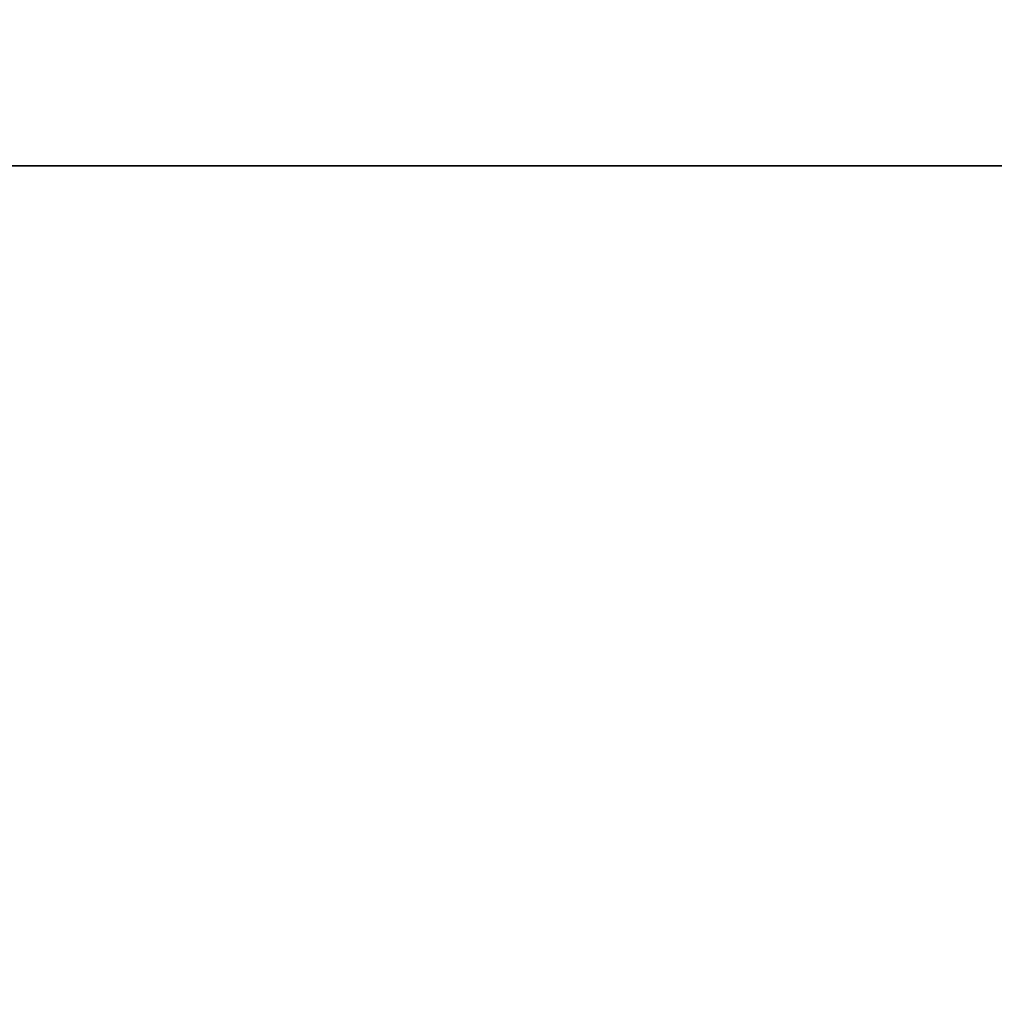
# Model space of a CAD drawing. Header units: millimetres. Extents: x -382 to 385, y -44 to 2191.
# Tile 288 of 339: x -11.08 to -7.01, y -3.5 to 0.61. Entities that reach past the tile are written whole.
import ezdxf

# ---------------------------------------------------------------- set-up
doc = ezdxf.new("R2010")
doc.units = ezdxf.units.MM
for name, color, linetype, true_color in [('ORTHO$6', 7, 'CONTINUOUS', 0xffffff), ('ORTHO$7', 7, 'CONTINUOUS', 0xffffff), ('ORTHO$8', 7, 'CONTINUOUS', 0xffffff)]:
    doc.layers.add(name, color=color, linetype=linetype, true_color=true_color)

msp = doc.modelspace()

# ---------------------------------------------------------------- linework, layer by layer
at = {"layer": 'ORTHO$6', "color": 7, "linetype": 'Continuous'}
for p, q in [((-359.0002, 0, 1330.5243), (360.9998, 0, 1330.5243)), ((360.9978, 0, 1330.0243), (-358.9982, 0, 1330.0243)), ((360.8998, 0, 1369.5243), (-358.9002, 0, 1369.5243)), ((-357.5002, 0, 228.0243), (359.4998, 0, 228.0243)), ((-354.5, 0), (356.5, 0)), ((-354, 0, 15.5), (356, 0, 15.5)), ((356, 0, 226.5), (-354, 0, 226.5)), ((140.9998, 0, 928.5243), (-159.0002, 0, 928.5243)), ((-159.0002, 0, 618.5243), (140.9998, 0, 618.5243)), ((127, 0, 1445.9732), (-145, 0, 1445.9732)), ((127, 0, 1470.9732), (-145, 0, 1470.9732)), ((120.5, 0, 1480.9732), (-138.5, 0, 1480.9732)), ((120.5, 0, 1376.9732), (-138.5, 0, 1376.9732)), ((24.6026, 0, 327), (-42.6026, 0, 327)), ((-4.0178, 0, 380.9), (-13.9822, 0, 380.9)), ((-4.2493, 0, 381), (-13.7892, 0, 381)), ((-10.1838, 0, 345.1169), (-10.5, 0, 327.0003)), ((-10.1132, 0, 349.1618), (-10.1838, 0, 345.1169)), ((-10.0853, 0, 350.7571), (-10.1132, 0, 349.1618)), ((-7.8868, 0, 349.1618), (-7.9147, 0, 350.7571)), ((-7.8162, 0, 345.1169), (-7.8868, 0, 349.1618)), ((-7.5, 0, 327.0003), (-7.8162, 0, 345.1169))]:
    msp.add_line(p, q, dxfattribs=at)
at = {"layer": 'ORTHO$6', "color": 252, "linetype": 'Continuous'}
for p, q in [((360.9998, 0, 1333.0243), (-359.0002, 0, 1333.0243)), ((-358.9002, 0, 1367.0243), (360.8998, 0, 1367.0243)), ((359.4998, 0, 230.5243), (-357.5002, 0, 230.5243)), ((-357.5002, 0, 1327.5243), (359.4998, 0, 1327.5243)), ((356.5, 0, 4), (-354.5, 0, 4)), ((356, 0, 18), (-354, 0, 18)), ((-354, 0, 224), (356, 0, 224)), ((350.9998, 0, 226.5243), (-349.0002, 0, 226.5243)), ((131, 0, 1449.9732), (-149, 0, 1449.9732)), ((131, 0, 1466.9732), (-149, 0, 1466.9732)), ((120.5, 0, 1441.9732), (-138.5, 0, 1441.9732)), ((120.5, 0, 1474.9732), (-138.5, 0, 1474.9732)), ((-42.0539, 0, 326.5087), (24.0539, 0, 326.5087)), ((-10.0087, 0, 327), (-10.0032, 0, 327.2508)), ((-7.9968, 0, 327.2508), (-10.0032, 0, 327.2508)), ((-10.0032, 0, 327.2508), (-9.6838, 0, 345.5454)), ((-9.6838, 0, 345.5454), (-8.3162, 0, 345.5454)), ((-9.6838, 0, 345.5454), (-9.6132, 0, 349.2227)), ((-8.3868, 0, 349.2227), (-9.6132, 0, 349.2227)), ((-9.6132, 0, 349.2227), (-9.587, 0, 350.7257)), ((-9.2279, 0, 369.4954), (-9.4103, 0, 369.5776)), ((-9.4103, 0, 358.4478), (-9.2279, 0, 358.53)), ((-9.3956, 0, 369.3782), (-9.4103, 0, 369.5776)), ((-9.4103, 0, 358.4478), (-9.3956, 0, 358.6472)), ((-9.3908, 0, 367.6381), (-9.4041, 0, 367.7617)), ((-9.4041, 0, 360.2637), (-9.3908, 0, 360.3874)), ((-9.2281, 0, 369.1581), (-9.2282, 0, 369.1582)), ((-9.2282, 0, 358.8672), (-9.2281, 0, 358.8673)), ((-8.7721, 0, 369.4954), (-8.5897, 0, 369.5776)), ((-8.5897, 0, 358.4478), (-8.7721, 0, 358.53)), ((-8.7719, 0, 358.8673), (-8.7718, 0, 358.8672)), ((-8.7718, 0, 369.1582), (-8.7719, 0, 369.1581)), ((-8.6092, 0, 367.6381), (-8.5959, 0, 367.7617)), ((-8.5959, 0, 360.2637), (-8.6092, 0, 360.3874)), ((-8.6044, 0, 369.3782), (-8.5897, 0, 369.5776)), ((-8.5897, 0, 358.4478), (-8.6044, 0, 358.6472)), ((-8.413, 0, 350.7257), (-8.3868, 0, 349.2227)), ((-8.3868, 0, 349.2227), (-8.3162, 0, 345.5454)), ((-8.3162, 0, 345.5454), (-7.9968, 0, 327.2508)), ((-7.9968, 0, 327.2508), (-7.9913, 0, 327))]:
    msp.add_line(p, q, dxfattribs=at)
at = {"layer": 'ORTHO$6', "color": 7, "linetype": 'Continuous', "extrusion": (0, 1, 0)}
for centre, radius in [((9.0002, 773.5243), 150), ((9.0002, 364.0243), 50)]:
    msp.add_circle(centre, radius, dxfattribs=at)
at = {"layer": 'ORTHO$6', "color": 252, "linetype": 'Continuous', "extrusion": (0, -1, 0)}
msp.add_circle((-9, 364.0127), 3.1841, dxfattribs=at)
at = {"layer": 'ORTHO$6', "color": 252, "linetype": 'Continuous', "extrusion": (0, 1, 0)}
msp.add_circle((9, 364.0127), 3.0114, dxfattribs=at)
at = {"layer": 'ORTHO$6', "color": 7, "linetype": 'Continuous', "extrusion": (0, -1, 0)}
for centre, radius, start, end in [((-9, 364.0127), 13.3, 90, 169.17188), ((-9, 364.0127), 13.3, 190.83375, 346.96125), ((-9, 364.0127), 12, 90, 167.97937), ((-9, 364.0127), 12, 192.02625, 270), ((-9, 364.0127), 8.5, 36.3412, 323.6588), ((-9, 364.0127), 12.5, 92.27793, 131.92742), ((-9, 364.0127), 12.5, 228.07258, 267.72207), ((-10.9913, 327.5), 0.5, 270, 359), ((-9, 376.4467), 0.5, 359.4141, 180.5859), ((-9, 351.5787), 0.5, 179.4141, 0.5859), ((-9, 364.0127), 12, 270, 345.52125), ((-9, 364.0127), 12, 14.47312, 90), ((-9, 364.0127), 13.3, 13.03312, 90), ((-9, 364.0127), 12.5, 48.07258, 87.72207), ((-9, 364.0127), 12.5, 272.27793, 311.92742)]:
    msp.add_arc(centre, radius, start, end, dxfattribs=at)
at = {"layer": 'ORTHO$6', "color": 7, "linetype": 'Continuous', "extrusion": (0, 1, 0)}
for centre, radius, start, end in [((9, 364.0127), 13.2843, 270, 349.155), ((9, 364.0127), 13.2843, 10.85063, 166.94438), ((9, 364.0127), 12.434, 270, 348.40125), ((9, 364.0127), 12.434, 11.60437, 166.03312), ((9, 364.0127), 12.4389, 267.69641, 272.30359), ((9, 364.0127), 12.4389, 87.69641, 92.30359), ((9, 364.0127), 12.434, 193.96125, 270), ((9, 364.0127), 13.2843, 193.05, 270), ((7.0087, 327.5), 0.5, 270, 359)]:
    msp.add_arc(centre, radius, start, end, dxfattribs=at)
at = {"layer": 'ORTHO$6', "color": 252, "linetype": 'Continuous', "extrusion": (0, 1, 0)}
for radius, start, end in [(8.3, 216.3412, 143.6588), (5.38, 49.2164, 85.7836), (5.38, 274.2164, 310.7836), (3.6464, 51.1522, 83.8478), (3.6464, 276.1522, 308.8478), (3.6464, 231.1522, 263.8478), (3.6464, 96.1522, 128.8478), (5.38, 94.2164, 130.7836), (5.38, 229.2164, 265.7836)]:
    msp.add_arc((9, 364.0127), radius, start, end, dxfattribs=at)
at = {"layer": 'ORTHO$6', "color": 252, "linetype": 'Continuous', "extrusion": (0, -1, 0)}
for radius, start, end in [(5.58, 229.2164, 265.7836), (5.58, 94.2164, 130.7836), (5.0433, 94.492, 130.508), (5.0433, 229.492, 265.508), (3.7708, 231.1522, 263.8478), (3.7708, 96.1522, 128.8478), (5.0433, 49.4926, 85.508), (5.0433, 274.492, 310.508), (3.7708, 276.1522, 308.8478), (3.7708, 51.1522, 83.8478), (5.58, 274.2164, 310.7836), (5.58, 49.2164, 85.7836)]:
    msp.add_arc((-9, 364.0127), radius, start, end, dxfattribs=at)
at = {"layer": 'ORTHO$6', "color": 252, "linetype": 'Continuous', "extrusion": (0, 1, 0)}
for centre, major_axis, ratio, start_param, end_param in [((-10.0032, 0, 326.8135), (-0.4999, 0, 0.0087), 0.874588, 0.42077, 1.555532), ((-9.6838, 0, 345.1081), (-0.4999, 0, 0.0087), 0.874588, 0, 1.555532), ((-9.6132, 0, 349.1531), (-0.4999, 0, 0.0087), 0.139152, 0, 1.568367), ((-9.4119, 0, 367.834), (-0.2, 0, 0.0002), 0.36151, 3.555243, 4.673021), ((-9.4119, 0, 360.1914), (0.2, 0, 0.0002), 0.36151, 4.751757, 5.869535), ((-9.4103, 0, 358.4478), (-0.2, 0), 0.999655, 1.644361, 2.718156), ((-9.4103, 0, 369.5776), (0.2, 0), 0.999655, 0.423436, 1.497232), ((-9.4106, 0, 358.7855), (0.162, 0, -0.1173), 0.999529, 4.164021, 5.235324), ((-9.4106, 0, 369.2399), (-0.162, 0, -0.1173), 0.999529, 4.189454, 5.260757), ((-9.4119, 0, 367.834), (0.0643, 0, 0.1894), 0.92523, 1.414285, 2.676325), ((-9.4119, 0, 360.1914), (-0.0643, 0, 0.1894), 0.92523, 0.465268, 1.727307), ((-8.5897, 0, 369.5776), (0.2, 0), 0.999655, 1.644361, 2.718156), ((-8.5897, 0, 358.4478), (-0.2, 0), 0.999655, 0.423436, 1.497232), ((-8.5894, 0, 369.2399), (-0.162, 0, 0.1173), 0.999529, 4.164021, 5.235324), ((-8.5894, 0, 358.7855), (-0.162, 0, -0.1173), 0.999529, 1.047861, 2.119164), ((-8.5881, 0, 360.1914), (0.2, 0, -0.0002), 0.36151, 3.555243, 4.673021), ((-8.5881, 0, 367.834), (-0.2, 0, -0.0002), 0.36151, 4.751757, 5.869535), ((-8.5881, 0, 367.834), (-0.0643, 0, 0.1894), 0.92523, 3.606861, 4.8689), ((-8.5881, 0, 360.1914), (0.0643, 0, 0.1894), 0.92523, 4.555878, 5.817917), ((-8.3868, 0, 349.1531), (-0.4999, 0, -0.0087), 0.139152, 1.573225, 3.141593), ((-8.3162, 0, 345.1081), (-0.4999, 0, -0.0087), 0.874588, 1.586061, 3.141593), ((-7.9968, 0, 326.8135), (-0.4999, 0, -0.0087), 0.874588, 1.586061, 2.720822)]:
    msp.add_ellipse(centre, major_axis=major_axis, ratio=ratio, start_param=start_param, end_param=end_param, dxfattribs=at)
at = {"layer": 'ORTHO$6', "color": 252, "linetype": 'Continuous'}
for points in [[(-10.5731, 0, 351.0722), (-10.7126, 0, 343.0484), (-10.8522, 0, 335.0245), (-10.9918, 0, 327.0007)], [(-9.3949, 0, 358.9849), (-9.395, 0, 358.9849), (-9.395, 0, 358.9849), (-9.395, 0, 358.9849)], [(-9.395, 0, 369.0405), (-9.395, 0, 369.0405), (-9.395, 0, 369.0405), (-9.3949, 0, 369.0405)], [(-8.6051, 0, 369.0405), (-8.605, 0, 369.0405), (-8.605, 0, 369.0405), (-8.605, 0, 369.0405)], [(-8.605, 0, 358.9849), (-8.605, 0, 358.9849), (-8.605, 0, 358.9849), (-8.6051, 0, 358.9849)], [(-7.0082, 0, 327.0007), (-7.147, 0, 334.9792), (-7.2858, 0, 342.9578), (-7.4246, 0, 350.9363)]]:
    msp.add_open_spline(points, degree=3, dxfattribs=at)
for points, knots in [([(-9.3956, 0, 369.3782), (-9.3955, 0, 369.3721), (-9.3955, 0, 369.3661), (-9.3955, 0, 369.329), (-9.3954, 0, 369.2981), (-9.3953, 0, 369.1916), (-9.445, 0, 369.1121), (-9.395, 0, 369.0405)], [0, 0, 0, 0, 0.053707, 0.053707, 0.329128, 0.329128, 1, 1, 1, 1]), ([(-9.395, 0, 358.9849), (-9.4359, 0, 358.9263), (-9.3952, 0, 358.8613), (-9.3954, 0, 358.7488), (-9.3955, 0, 358.698), (-9.3956, 0, 358.6472)], [0, 0, 0, 0, 0.548862, 0.548862, 1, 1, 1, 1]), ([(-9.4103, 0, 358.4478), (-9.3936, 0, 358.4109), (-9.3718, 0, 358.3759), (-9.3136, 0, 358.3061), (-9.2743, 0, 358.2724), (-9.1879, 0, 358.2207), (-9.1397, 0, 358.2019), (-9.041, 0, 358.1817), (-8.9892, 0, 358.18), (-8.8894, 0, 358.1936), (-8.84, 0, 358.2091), (-8.7503, 0, 358.2549), (-8.7088, 0, 358.2859), (-8.6393, 0, 358.3589), (-8.6104, 0, 358.4019), (-8.5897, 0, 358.4478)], [0, 0, 0, 0, 0.117658, 0.117658, 0.264687, 0.264687, 0.411699, 0.411699, 0.558726, 0.558726, 0.705794, 0.705794, 0.852898, 0.852898, 1, 1, 1, 1]), ([(-8.5897, 0, 369.5776), (-8.6064, 0, 369.6145), (-8.6282, 0, 369.6495), (-8.6864, 0, 369.7193), (-8.7257, 0, 369.753), (-8.8121, 0, 369.8047), (-8.8603, 0, 369.8235), (-8.959, 0, 369.8437), (-9.0108, 0, 369.8454), (-9.1106, 0, 369.8318), (-9.16, 0, 369.8163), (-9.2497, 0, 369.7705), (-9.2912, 0, 369.7395), (-9.3607, 0, 369.6665), (-9.3896, 0, 369.6235), (-9.4103, 0, 369.5776)], [0, 0, 0, 0, 0.117658, 0.117658, 0.264687, 0.264687, 0.411699, 0.411699, 0.558726, 0.558726, 0.705794, 0.705794, 0.852898, 0.852898, 1, 1, 1, 1]), ([(-8.6092, 0, 360.3874), (-8.6269, 0, 360.3902), (-8.6489, 0, 360.3968), (-8.704, 0, 360.4172), (-8.7391, 0, 360.4332), (-8.8244, 0, 360.476), (-8.876, 0, 360.5059), (-8.9441, 0, 360.5434), (-8.9597, 0, 360.5523), (-8.9812, 0, 360.5599), (-8.9861, 0, 360.5613), (-8.9948, 0, 360.5627), (-8.9987, 0, 360.5629), (-9.0064, 0, 360.5626), (-9.0101, 0, 360.562), (-9.0209, 0, 360.5594), (-9.0278, 0, 360.5568), (-9.0419, 0, 360.5505), (-9.0492, 0, 360.5468), (-9.0741, 0, 360.5336), (-9.0914, 0, 360.5237), (-9.1498, 0, 360.4908), (-9.1906, 0, 360.4683), (-9.2612, 0, 360.4331), (-9.2919, 0, 360.4192), (-9.3464, 0, 360.3982), (-9.3713, 0, 360.3905), (-9.3908, 0, 360.3874)], [0, 0, 0, 0, 0.099645, 0.099645, 0.234753, 0.234753, 0.421925, 0.421925, 0.476511, 0.476511, 0.491699, 0.491699, 0.503456, 0.503456, 0.514883, 0.514883, 0.537196, 0.537196, 0.562116, 0.562116, 0.623608, 0.623608, 0.771781, 0.771781, 0.88985, 0.88985, 1, 1, 1, 1]), ([(-9.3908, 0, 367.6381), (-9.3731, 0, 367.6352), (-9.3511, 0, 367.6287), (-9.296, 0, 367.6082), (-9.2609, 0, 367.5922), (-9.1756, 0, 367.5494), (-9.124, 0, 367.5195), (-9.0559, 0, 367.482), (-9.0403, 0, 367.4731), (-9.0188, 0, 367.4655), (-9.0139, 0, 367.4641), (-9.0052, 0, 367.4627), (-9.0013, 0, 367.4625), (-8.9936, 0, 367.4628), (-8.9899, 0, 367.4634), (-8.9791, 0, 367.466), (-8.9722, 0, 367.4686), (-8.9581, 0, 367.4749), (-8.9508, 0, 367.4786), (-8.9259, 0, 367.4918), (-8.9086, 0, 367.5017), (-8.8502, 0, 367.5346), (-8.8094, 0, 367.5571), (-8.7388, 0, 367.5923), (-8.7081, 0, 367.6062), (-8.6536, 0, 367.6272), (-8.6287, 0, 367.6349), (-8.6092, 0, 367.6381)], [0, 0, 0, 0, 0.099645, 0.099645, 0.234753, 0.234753, 0.421925, 0.421925, 0.476511, 0.476511, 0.491699, 0.491699, 0.503456, 0.503456, 0.514883, 0.514883, 0.537196, 0.537196, 0.562116, 0.562116, 0.623608, 0.623608, 0.771781, 0.771781, 0.88985, 0.88985, 1, 1, 1, 1]), ([(-9.2282, 0, 369.1582), (-9.2464, 0, 369.2365), (-9.2281, 0, 369.2542), (-9.228, 0, 369.3666), (-9.228, 0, 369.431), (-9.2279, 0, 369.4954)], [0, 0, 0, 0, 0.426849, 0.426849, 1, 1, 1, 1]), ([(-9.2279, 0, 358.53), (-9.2279, 0, 358.5326), (-9.2279, 0, 358.5353), (-9.2279, 0, 358.5554), (-9.228, 0, 358.5729), (-9.228, 0, 358.6603), (-9.2281, 0, 358.7301), (-9.2281, 0, 358.8225), (-9.2366, 0, 358.8307), (-9.2282, 0, 358.8672)], [0, 0, 0, 0, 0.023492, 0.023492, 0.179027, 0.179027, 0.801167, 0.801167, 1, 1, 1, 1]), ([(-8.7712, 0, 367.8047), (-8.7828, 0, 367.791), (-8.7977, 0, 367.7713), (-8.8303, 0, 367.7252), (-8.8487, 0, 367.6979), (-8.8902, 0, 367.6334), (-8.914, 0, 367.5947), (-8.948, 0, 367.5392), (-8.9577, 0, 367.5231), (-8.9721, 0, 367.5014), (-8.9762, 0, 367.4955), (-8.984, 0, 367.4855), (-8.9877, 0, 367.4812), (-8.9936, 0, 367.4772), (-8.995, 0, 367.4764), (-8.9972, 0, 367.4757), (-8.9978, 0, 367.4756), (-8.9997, 0, 367.4753), (-9.001, 0, 367.4754), (-9.0032, 0, 367.4758), (-9.0041, 0, 367.4761), (-9.0082, 0, 367.478), (-9.0108, 0, 367.4803), (-9.0242, 0, 367.4939), (-9.0321, 0, 367.5075), (-9.0719, 0, 367.5703), (-9.1013, 0, 367.6201), (-9.1512, 0, 367.6978), (-9.1722, 0, 367.729), (-9.1963, 0, 367.7627), (-9.2015, 0, 367.7698), (-9.2147, 0, 367.7874), (-9.2223, 0, 367.797), (-9.2288, 0, 367.8047)], [0, 0, 0, 0, 0.11786, 0.11786, 0.241339, 0.241339, 0.391155, 0.391155, 0.450347, 0.450347, 0.472593, 0.472593, 0.489743, 0.489743, 0.494578, 0.494578, 0.496667, 0.496667, 0.500384, 0.500384, 0.503418, 0.503418, 0.513979, 0.513979, 0.562754, 0.562754, 0.75109, 0.75109, 0.893154, 0.893154, 0.933564, 0.933564, 1, 1, 1, 1]), ([(-9.2288, 0, 360.2207), (-9.2172, 0, 360.2344), (-9.2023, 0, 360.2541), (-9.1697, 0, 360.3002), (-9.1513, 0, 360.3275), (-9.1098, 0, 360.392), (-9.086, 0, 360.4307), (-9.052, 0, 360.4862), (-9.0423, 0, 360.5023), (-9.0279, 0, 360.524), (-9.0238, 0, 360.5299), (-9.016, 0, 360.5399), (-9.0123, 0, 360.5442), (-9.0064, 0, 360.5482), (-9.005, 0, 360.549), (-9.0028, 0, 360.5497), (-9.0022, 0, 360.5498), (-9.0003, 0, 360.5501), (-8.999, 0, 360.55), (-8.9968, 0, 360.5496), (-8.9959, 0, 360.5493), (-8.9918, 0, 360.5474), (-8.9892, 0, 360.5451), (-8.9758, 0, 360.5315), (-8.9679, 0, 360.5179), (-8.9281, 0, 360.4551), (-8.8987, 0, 360.4053), (-8.8488, 0, 360.3276), (-8.8278, 0, 360.2964), (-8.8037, 0, 360.2627), (-8.7985, 0, 360.2556), (-8.7853, 0, 360.238), (-8.7777, 0, 360.2284), (-8.7712, 0, 360.2207)], [0, 0, 0, 0, 0.11786, 0.11786, 0.241339, 0.241339, 0.391155, 0.391155, 0.450347, 0.450347, 0.472593, 0.472593, 0.489743, 0.489743, 0.494578, 0.494578, 0.496667, 0.496667, 0.500384, 0.500384, 0.503418, 0.503418, 0.513979, 0.513979, 0.562754, 0.562754, 0.75109, 0.75109, 0.893154, 0.893154, 0.933564, 0.933564, 1, 1, 1, 1]), ([(-9.2279, 0, 369.4954), (-9.2164, 0, 369.5209), (-9.2004, 0, 369.5448), (-9.1618, 0, 369.5854), (-9.1387, 0, 369.6026), (-9.0889, 0, 369.6281), (-9.0614, 0, 369.6368), (-9.006, 0, 369.6443), (-8.9772, 0, 369.6433), (-8.9224, 0, 369.6321), (-8.8956, 0, 369.6217), (-8.8476, 0, 369.5929), (-8.8258, 0, 369.5742), (-8.7935, 0, 369.5354), (-8.7813, 0, 369.5159), (-8.7721, 0, 369.4954)], [0, 0, 0, 0, 0.147141, 0.147141, 0.294248, 0.294248, 0.441289, 0.441289, 0.588279, 0.588279, 0.735269, 0.735269, 0.882308, 0.882308, 1, 1, 1, 1]), ([(-8.7721, 0, 358.53), (-8.7836, 0, 358.5045), (-8.7996, 0, 358.4806), (-8.8382, 0, 358.44), (-8.8613, 0, 358.4228), (-8.9111, 0, 358.3973), (-8.9386, 0, 358.3886), (-8.994, 0, 358.3811), (-9.0228, 0, 358.3821), (-9.0776, 0, 358.3933), (-9.1044, 0, 358.4037), (-9.1524, 0, 358.4325), (-9.1742, 0, 358.4512), (-9.2065, 0, 358.49), (-9.2187, 0, 358.5095), (-9.2279, 0, 358.53)], [0, 0, 0, 0, 0.147141, 0.147141, 0.294248, 0.294248, 0.441289, 0.441289, 0.588279, 0.588279, 0.735269, 0.735269, 0.882308, 0.882308, 1, 1, 1, 1]), ([(-8.7718, 0, 358.8672), (-8.7536, 0, 358.7889), (-8.7719, 0, 358.7712), (-8.772, 0, 358.6588), (-8.772, 0, 358.5944), (-8.7721, 0, 358.53)], [0, 0, 0, 0, 0.426849, 0.426849, 1, 1, 1, 1]), ([(-8.7721, 0, 369.4954), (-8.7721, 0, 369.4928), (-8.7721, 0, 369.4901), (-8.7721, 0, 369.47), (-8.772, 0, 369.4525), (-8.772, 0, 369.3651), (-8.7719, 0, 369.2953), (-8.7719, 0, 369.2029), (-8.7634, 0, 369.1947), (-8.7718, 0, 369.1582)], [0, 0, 0, 0, 0.023492, 0.023492, 0.179027, 0.179027, 0.801167, 0.801167, 1, 1, 1, 1]), ([(-8.605, 0, 369.0405), (-8.5641, 0, 369.0991), (-8.6048, 0, 369.1641), (-8.6046, 0, 369.2766), (-8.6045, 0, 369.3274), (-8.6044, 0, 369.3782)], [0, 0, 0, 0, 0.548862, 0.548862, 1, 1, 1, 1]), ([(-8.6044, 0, 358.6472), (-8.6045, 0, 358.6533), (-8.6045, 0, 358.6593), (-8.6045, 0, 358.6964), (-8.6046, 0, 358.7274), (-8.6047, 0, 358.8338), (-8.555, 0, 358.9133), (-8.605, 0, 358.9849)], [0, 0, 0, 0, 0.053707, 0.053707, 0.329128, 0.329128, 1, 1, 1, 1])]:
    msp.add_open_spline(points, degree=3, knots=knots, dxfattribs=at)
at = {"layer": 'ORTHO$6', "color": 7, "linetype": 'Continuous'}
for points, knots in [([(-9.4041, 0, 360.2637), (-9.4032, 0, 360.1732), (-9.4018, 0, 360.085), (-9.397, 0, 359.8059), (-9.3942, 0, 359.6275), (-9.3938, 0, 359.3327), (-9.3962, 0, 359.2123), (-9.396, 0, 359.0409), (-9.3906, 0, 358.9911), (-9.3949, 0, 358.9849)], [0, 0, 0, 0, 0.123533, 0.123533, 0.410478, 0.410478, 0.697581, 0.697581, 1, 1, 1, 1]), ([(-9.3949, 0, 369.0405), (-9.3925, 0, 369.0371), (-9.3932, 0, 369.0208), (-9.3959, 0, 368.9449), (-9.396, 0, 368.8625), (-9.3944, 0, 368.6911), (-9.3939, 0, 368.622), (-9.3942, 0, 368.3982), (-9.397, 0, 368.2199), (-9.4018, 0, 367.9407), (-9.4032, 0, 367.8524), (-9.4041, 0, 367.7617)], [0, 0, 0, 0, 0.164725, 0.164725, 0.440491, 0.440491, 0.588243, 0.588243, 0.87594, 0.87594, 1, 1, 1, 1]), ([(-9.2288, 0, 367.8047), (-9.2287, 0, 367.9003), (-9.2283, 0, 367.9931), (-9.2268, 0, 368.2873), (-9.2258, 0, 368.4751), (-9.2263, 0, 368.713), (-9.2268, 0, 368.7869), (-9.2283, 0, 368.9699), (-9.2285, 0, 369.0571), (-9.2271, 0, 369.1353), (-9.2268, 0, 369.152), (-9.2281, 0, 369.1581), (-9.2281, 0, 369.1581), (-9.2281, 0, 369.1581)], [0, 0, 0, 0, 0.123536, 0.123536, 0.411239, 0.411239, 0.559048, 0.559048, 0.833838, 0.833838, 0.999976, 0.999976, 1, 1, 1, 1]), ([(-9.2281, 0, 358.8673), (-9.2281, 0, 358.8673), (-9.2281, 0, 358.8673), (-9.228, 0, 358.8679), (-9.2279, 0, 358.8686), (-9.226, 0, 358.8834), (-9.2286, 0, 358.9306), (-9.2282, 0, 359.1078), (-9.2265, 0, 359.2376), (-9.2258, 0, 359.5506), (-9.2268, 0, 359.7385), (-9.2283, 0, 360.0326), (-9.2287, 0, 360.1253), (-9.2288, 0, 360.2207)], [0, 0, 0, 0, 0.000024, 0.000024, 0.016202, 0.016202, 0.302999, 0.302999, 0.589748, 0.589748, 0.876901, 0.876901, 1, 1, 1, 1]), ([(-8.7719, 0, 369.1581), (-8.7719, 0, 369.1581), (-8.7719, 0, 369.1581), (-8.772, 0, 369.1575), (-8.7721, 0, 369.1568), (-8.774, 0, 369.1421), (-8.7714, 0, 369.0948), (-8.7718, 0, 368.9177), (-8.7735, 0, 368.7878), (-8.7742, 0, 368.4748), (-8.7732, 0, 368.2869), (-8.7717, 0, 367.9928), (-8.7713, 0, 367.9001), (-8.7712, 0, 367.8047)], [0, 0, 0, 0, 0.000024, 0.000024, 0.016202, 0.016202, 0.302999, 0.302999, 0.589748, 0.589748, 0.876901, 0.876901, 1, 1, 1, 1]), ([(-8.7712, 0, 360.2207), (-8.7713, 0, 360.1251), (-8.7717, 0, 360.0323), (-8.7732, 0, 359.7381), (-8.7742, 0, 359.5503), (-8.7737, 0, 359.3124), (-8.7732, 0, 359.2385), (-8.7717, 0, 359.0555), (-8.7715, 0, 358.9684), (-8.7729, 0, 358.8901), (-8.7732, 0, 358.8734), (-8.7719, 0, 358.8673), (-8.7719, 0, 358.8673), (-8.7719, 0, 358.8673)], [0, 0, 0, 0, 0.123536, 0.123536, 0.411239, 0.411239, 0.559048, 0.559048, 0.833838, 0.833838, 0.999976, 0.999976, 1, 1, 1, 1]), ([(-8.5959, 0, 367.7617), (-8.5968, 0, 367.8522), (-8.5982, 0, 367.9404), (-8.603, 0, 368.2195), (-8.6058, 0, 368.3979), (-8.6062, 0, 368.6927), (-8.6038, 0, 368.8131), (-8.604, 0, 368.9845), (-8.6094, 0, 369.0343), (-8.6051, 0, 369.0405)], [0, 0, 0, 0, 0.123533, 0.123533, 0.410478, 0.410478, 0.697581, 0.697581, 1, 1, 1, 1]), ([(-8.6051, 0, 358.9849), (-8.6075, 0, 358.9883), (-8.6068, 0, 359.0046), (-8.6041, 0, 359.0805), (-8.604, 0, 359.1629), (-8.6056, 0, 359.3343), (-8.6061, 0, 359.4034), (-8.6058, 0, 359.6272), (-8.603, 0, 359.8056), (-8.5982, 0, 360.0847), (-8.5968, 0, 360.173), (-8.5959, 0, 360.2637)], [0, 0, 0, 0, 0.164725, 0.164725, 0.440491, 0.440491, 0.588243, 0.588243, 0.87594, 0.87594, 1, 1, 1, 1])]:
    msp.add_open_spline(points, degree=3, knots=knots, dxfattribs=at)
at = {"layer": 'ORTHO$6', "color": 252, "linetype": 'Continuous'}
for points in [[(-8.7719, 0, 358.8673), (-8.8018, 0, 358.8006), (-8.8591, 0, 358.742), (-8.9362, 0, 358.7197), (-9.0638, 0, 358.7197), (-9.1409, 0, 358.742), (-9.1982, 0, 358.8006), (-9.2281, 0, 358.8673)], [(-9.2281, 0, 369.1581), (-9.1982, 0, 369.2248), (-9.1409, 0, 369.2834), (-9.0638, 0, 369.3058), (-8.9362, 0, 369.3058), (-8.8591, 0, 369.2834), (-8.8018, 0, 369.2248), (-8.7719, 0, 369.1581)]]:
    msp.add_rational_spline(points, [1.00256489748, 0.991337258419, 0.986294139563, 1.01661171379, 1.01661171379, 0.986294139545, 0.991337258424, 1.00256489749], degree=4, knots=[0, 0, 0, 0, 0, 0.5, 0.5, 0.5, 1, 1, 1, 1, 1], dxfattribs=at)
at = {"layer": 'ORTHO$6', "color": 7, "linetype": 'Continuous'}
msp.add_open_spline([(-8.6051, 0, 358.9849), (-8.6762, 0, 358.9793), (-8.7427, 0, 358.9325), (-8.7719, 0, 358.8673)], degree=3, dxfattribs=at)
at = {"layer": 'ORTHO$7', "color": 7, "linetype": 'Continuous'}
for p, q in [((360.8998, 0, 14.0243), (-358.9002, 0, 14.0243)), ((-358.9002, 0, 1369.0243), (360.8998, 0, 1369.0243)), ((-358.9002, 0, 1187.0243), (360.8998, 0, 1187.0243)), ((356.5, 0), (-354.5, 0)), ((219.6998, 0, 1369.0129), (-217.7002, 0, 1369.0129)), ((219.6998, 0, 1189.0243), (-217.7002, 0, 1189.0243)), ((197.5701, 0, 1366.9828), (-195.5704, 0, 1366.9828)), ((-195.3938, 0, 1188.0243), (197.3934, 0, 1188.0243)), ((194.4779, 0, 1188.6298), (-192.4783, 0, 1188.6298)), ((179.281, 0, 1229.4844), (-178.7607, 0, 1229.4844)), ((127, 0, 1445.9732), (-49.3467, 0, 1445.9732)), ((127, 0, 1470.9732), (-49.3467, 0, 1470.9732)), ((120.5, 0, 1480.9732), (-49.344, 0, 1480.9732)), ((120.5, 0, 1376.9732), (-49.344, 0, 1376.9732)), ((-40.0002, 0, 1369.5243), (360.8998, 0, 1369.5243))]:
    msp.add_line(p, q, dxfattribs=at)
at = {"layer": 'ORTHO$7', "color": 252, "linetype": 'Continuous'}
for p, q in [((-358.9002, 0, 16.5243), (360.8998, 0, 16.5243)), ((360.8998, 0, 1184.5243), (-358.9002, 0, 1184.5243)), ((-354.5, 0, 4), (356.5, 0, 4)), ((-217.7002, 0, 1191.0468), (219.6998, 0, 1191.0468)), ((-195.2002, 0, 1366.167), (197.1998, 0, 1366.167)), ((180.7578, 0, 1229.0957), (-178.7582, 0, 1229.0957)), ((120.5, 0, 1441.9732), (-49.344, 0, 1441.9732)), ((120.5, 0, 1474.9732), (-49.344, 0, 1474.9732)), ((131, 0, 1449.9732), (-49.3372, 0, 1449.9732)), ((131, 0, 1466.9732), (-49.3372, 0, 1466.9732)), ((48.9802, 0, 1230.6276), (-46.9806, 0, 1230.6276)), ((-39.6089, 0, 1232.6795), (-9.5153, 0, 1232.6795))]:
    msp.add_line(p, q, dxfattribs=at)
for points, knots in [([(0.9998, 0, 1232.3232), (-1.4736, 0, 1232.3405), (-8.8011, 0, 1232.3918), (-21.6087, 0, 1233.0034), (-35.8557, 0, 1234.3516), (-48.1626, 0, 1236.0973), (-57.5099, 0, 1237.7535), (-66.1214, 0, 1239.5333), (-75.1365, 0, 1241.6872), (-84.3593, 0, 1244.2555), (-92.542, 0, 1246.8665), (-100.0733, 0, 1249.5385), (-108.4266, 0, 1252.8279), (-118.7519, 0, 1257.4829), (-129.8538, 0, 1263.4661), (-141.3814, 0, 1271.1279), (-151.0956, 0, 1279.56), (-157.1258, 0, 1287.2754), (-159.9903, 0, 1292.5561), (-161.2273, 0, 1295.5762), (-161.9972, 0, 1298.144), (-162.4466, 0, 1300.234), (-162.7314, 0, 1302.3254), (-162.7668, 0, 1303.7091), (-162.7845, 0, 1304.4009)], [0, 0, 0, 0, 0.03763, 0.111477, 0.194997, 0.255312, 0.300665, 0.339566, 0.389305, 0.441987, 0.485691, 0.520609, 0.564364, 0.623444, 0.695001, 0.75977, 0.840786, 0.900949, 0.923722, 0.946498, 0.959873, 0.973248, 0.986625, 1, 1, 1, 1]), ([(0.9998, 0, 1248.1709), (-0.3385, 0, 1248.162), (-3.0139, 0, 1248.1443), (-8.856, 0, 1247.937), (-16.5152, 0, 1247.3817), (-27.227, 0, 1246.0061), (-37.9097, 0, 1243.9076), (-46.5275, 0, 1241.5804), (-51.9571, 0, 1239.8825), (-54.2633, 0, 1239.0884), (-55.4164, 0, 1238.6914)], [0, 0, 0, 0, 0.069749, 0.139427, 0.304645, 0.469848, 0.702477, 0.872377, 0.936188, 1, 1, 1, 1]), ([(-54.7032, 0, 1238.5589), (-54.0024, 0, 1238.7991), (-50.7653, 0, 1239.9084), (-44.1048, 0, 1241.9287), (-35.6654, 0, 1243.9894), (-27.3443, 0, 1245.5512), (-20.7281, 0, 1246.4996), (-14.7853, 0, 1247.1306), (-9.5329, 0, 1247.5247), (-4.2693, 0, 1247.7718), (-0.7569, 0, 1247.8023), (0.9998, 0, 1247.8175)], [0, 0, 0, 0, 0.039275, 0.1814, 0.368619, 0.498839, 0.629063, 0.721792, 0.81454, 0.907239, 1, 1, 1, 1]), ([(0.9998, 0, 1248.5778), (-0.2984, 0, 1248.5695), (-2.8949, 0, 1248.5528), (-8.5881, 0, 1248.3573), (-16.0699, 0, 1247.8303), (-26.5989, 0, 1246.5152), (-37.1606, 0, 1244.4916), (-45.736, 0, 1242.2263), (-51.173, 0, 1240.5604), (-53.4949, 0, 1239.7758), (-54.6558, 0, 1239.3835)], [0, 0, 0, 0, 0.068624, 0.137251, 0.301123, 0.464992, 0.698359, 0.869928, 0.934964, 1, 1, 1, 1]), ([(-52.4557, 0, 1238.9855), (-51.9741, 0, 1239.1456), (-50.6446, 0, 1239.5806), (-48.3741, 0, 1240.2909), (-45.5465, 0, 1241.1222), (-42.4253, 0, 1241.9763), (-38.9692, 0, 1242.8463), (-35.1131, 0, 1243.7254), (-30.7693, 0, 1244.6027), (-25.845, 0, 1245.4559), (-20.2537, 0, 1246.2469), (-13.9126, 0, 1246.9194), (-6.7459, 0, 1247.3982), (-1.6796, 0, 1247.5149), (0.9998, 0, 1247.5149)], [0, 0, 0, 0, 0.028071, 0.077363, 0.131546, 0.190998, 0.256194, 0.328434, 0.409413, 0.500822, 0.604192, 0.720851, 0.852341, 1, 1, 1, 1]), ([(0.9998, 0, 1246.2242), (-1.9976, 0, 1246.1791), (-7.9923, 0, 1246.0887), (-17.3889, 0, 1245.3238), (-27.1539, 0, 1244.0072), (-35.5006, 0, 1242.3503), (-42.0332, 0, 1240.7348), (-46.8124, 0, 1239.4086), (-49.9593, 0, 1238.4017), (-51.5327, 0, 1237.8982)], [0, 0, 0, 0, 0.168123, 0.336237, 0.528641, 0.721047, 0.814032, 0.907017, 1, 1, 1, 1]), ([(0.9998, 0, 1246.673), (-1.9167, 0, 1246.6303), (-7.7498, 0, 1246.5449), (-16.9272, 0, 1245.8196), (-26.4983, 0, 1244.5646), (-34.7214, 0, 1242.9741), (-41.1771, 0, 1241.417), (-45.9225, 0, 1240.1315), (-49.0483, 0, 1239.1541), (-50.6113, 0, 1238.6653)], [0, 0, 0, 0, 0.166628, 0.333253, 0.525811, 0.718364, 0.812243, 0.906122, 1, 1, 1, 1]), ([(-50.3742, 0, 1237.7), (-48.9131, 0, 1238.1586), (-45.991, 0, 1239.0756), (-40.1583, 0, 1240.6772), (-32.8461, 0, 1242.3775), (-24.8992, 0, 1243.7712), (-17.7875, 0, 1244.6918), (-11.5411, 0, 1245.2618), (-5.2755, 0, 1245.6194), (-1.0925, 0, 1245.6635), (0.9998, 0, 1245.6855)], [0, 0, 0, 0, 0.088179, 0.176359, 0.348079, 0.519807, 0.639848, 0.759915, 0.879907, 1, 1, 1, 1]), ([(-47.6949, 0, 1238.1839), (-47.5683, 0, 1238.2225), (-45.8857, 0, 1238.7336), (-42.4539, 0, 1239.7144), (-37.1614, 0, 1241.0462), (-31.2038, 0, 1242.3245), (-24.4719, 0, 1243.4981), (-16.8278, 0, 1244.4933), (-8.2375, 0, 1245.1923), (-2.1709, 0, 1245.3612), (0.9998, 0, 1245.3612)], [0, 0, 0, 0, 0.008054, 0.106998, 0.217096, 0.339838, 0.477227, 0.632054, 0.807659, 1, 1, 1, 1]), ([(0.9998, 0, 1244.1014), (-1.2149, 0, 1244.0762), (-5.6441, 0, 1244.0258), (-12.5878, 0, 1243.6003), (-19.8163, 0, 1242.8692), (-28.4914, 0, 1241.5863), (-36.0217, 0, 1240.0276), (-42.419, 0, 1238.3921), (-45.1902, 0, 1237.5823), (-46.5758, 0, 1237.1774)], [0, 0, 0, 0, 0.13756, 0.275116, 0.432028, 0.588934, 0.820168, 0.910087, 1, 1, 1, 1]), ([(-45.7437, 0, 1237.0491), (-43.9608, 0, 1237.5562), (-38.9679, 0, 1238.9764), (-31.7268, 0, 1240.5861), (-24.062, 0, 1241.9098), (-17.624, 0, 1242.7524), (-11.3215, 0, 1243.329), (-5.1654, 0, 1243.6802), (-1.0553, 0, 1243.7237), (0.9998, 0, 1243.7454)], [0, 0, 0, 0, 0.117555, 0.329191, 0.469624, 0.610065, 0.740042, 0.870017, 1, 1, 1, 1]), ([(0.9998, 0, 1244.5073), (-1.1547, 0, 1244.4835), (-5.4637, 0, 1244.4359), (-12.2417, 0, 1244.0327), (-19.3203, 0, 1243.3365), (-27.8713, 0, 1242.1043), (-35.2943, 0, 1240.6039), (-41.6002, 0, 1239.0284), (-44.3132, 0, 1238.2542), (-45.6697, 0, 1237.8671)], [0, 0, 0, 0, 0.136509, 0.273017, 0.430142, 0.587265, 0.820749, 0.910374, 1, 1, 1, 1]), ([(-43.0735, 0, 1237.4817), (-42.4041, 0, 1237.6678), (-40.7677, 0, 1238.1112), (-38.0309, 0, 1238.8067), (-34.7494, 0, 1239.5703), (-31.0992, 0, 1240.336), (-27.0772, 0, 1241.0795), (-22.6131, 0, 1241.7845), (-17.6038, 0, 1242.4289), (-11.9719, 0, 1242.9699), (-5.6948, 0, 1243.3462), (-1.2994, 0, 1243.4366), (0.9998, 0, 1243.4366)], [0, 0, 0, 0, 0.046794, 0.114188, 0.190136, 0.273588, 0.365172, 0.465286, 0.577519, 0.704702, 0.845519, 1, 1, 1, 1]), ([(0.9998, 0, 1242.0422), (-0.9512, 0, 1242.0222), (-4.8533, 0, 1241.9823), (-13.2831, 0, 1241.5194), (-23.1093, 0, 1240.4232), (-32.1335, 0, 1238.7267), (-37.8796, 0, 1237.3958), (-40.3109, 0, 1236.7554), (-41.5266, 0, 1236.4352)], [0, 0, 0, 0, 0.135954, 0.271906, 0.588259, 0.824405, 0.912205, 1, 1, 1, 1]), ([(-40.6031, 0, 1236.309), (-39.0652, 0, 1236.7018), (-34.6121, 0, 1237.8392), (-26.1594, 0, 1239.5385), (-17.3995, 0, 1240.739), (-9.8006, 0, 1241.3587), (-4.4035, 0, 1241.634), (-0.8013, 0, 1241.668), (0.9998, 0, 1241.685)], [0, 0, 0, 0, 0.113347, 0.328216, 0.614939, 0.743291, 0.871645, 1, 1, 1, 1]), ([(0.9998, 0, 1242.4475), (-0.8746, 0, 1242.4291), (-4.6235, 0, 1242.3923), (-12.7719, 0, 1241.9634), (-22.3497, 0, 1240.9353), (-31.1994, 0, 1239.3272), (-36.887, 0, 1238.0503), (-39.3018, 0, 1237.4326), (-40.5092, 0, 1237.1237)], [0, 0, 0, 0, 0.133904, 0.267806, 0.582865, 0.82155, 0.910775, 1, 1, 1, 1]), ([(-37.5968, 0, 1236.7447), (-37.3731, 0, 1236.7996), (-36.2677, 0, 1237.0681), (-34.1798, 0, 1237.5516), (-31.2066, 0, 1238.1833), (-27.881, 0, 1238.8203), (-24.1879, 0, 1239.4432), (-20.1013, 0, 1240.0304), (-15.5727, 0, 1240.5587), (-10.5406, 0, 1240.9964), (-4.9571, 0, 1241.3002), (-1.0501, 0, 1241.3732), (0.9998, 0, 1241.3732)], [0, 0, 0, 0, 0.017752, 0.087682, 0.165172, 0.251955, 0.348509, 0.453601, 0.569812, 0.699432, 0.842282, 1, 1, 1, 1]), ([(0.9998, 0, 1239.9665), (0.4966, 0, 1239.965), (-1.8668, 0, 1239.9581), (-6.6855, 0, 1239.8264), (-14.2243, 0, 1239.3282), (-22.0304, 0, 1238.3855), (-29.4938, 0, 1237.1208), (-33.7202, 0, 1236.1758), (-35.8334, 0, 1235.7033)], [0, 0, 0, 0, 0.0406, 0.19069, 0.38886, 0.650071, 0.825037, 1, 1, 1, 1]), ([(-34.7741, 0, 1235.5792), (-33.2736, 0, 1235.9095), (-28.0708, 0, 1237.0547), (-19.9693, 0, 1238.344), (-11.1619, 0, 1239.2074), (-4.4732, 0, 1239.5589), (-0.6425, 0, 1239.5934), (0.9998, 0, 1239.6082)], [0, 0, 0, 0, 0.127902, 0.443461, 0.681611, 0.863493, 1, 1, 1, 1]), ([(0.9998, 0, 1240.3711), (0.5062, 0, 1240.3697), (-1.8054, 0, 1240.3631), (-6.5043, 0, 1240.2376), (-13.8245, 0, 1239.7665), (-21.37, 0, 1238.8823), (-28.5589, 0, 1237.704), (-32.6208, 0, 1236.8285), (-34.6518, 0, 1236.3908)], [0, 0, 0, 0, 0.041177, 0.192813, 0.392, 0.652921, 0.82646, 1, 1, 1, 1]), ([(-31.2511, 0, 1236.018), (-31.239, 0, 1236.0205), (-29.8101, 0, 1236.3152), (-27.0845, 0, 1236.8375), (-23.1823, 0, 1237.4796), (-19.6278, 0, 1237.9781), (-16.3933, 0, 1238.3613), (-13.4448, 0, 1238.6528), (-10.7533, 0, 1238.871), (-8.2948, 0, 1239.0309), (-6.05, 0, 1239.1439), (-4.0049, 0, 1239.2195), (-2.1492, 0, 1239.2657), (-0.502, 0, 1239.2888), (0.5276, 0, 1239.2933), (0.9998, 0, 1239.2933)], [0, 0, 0, 0, 0.001149, 0.134895, 0.256536, 0.366626, 0.466535, 0.557443, 0.640309, 0.715936, 0.784978, 0.847878, 0.904926, 0.956395, 1, 1, 1, 1]), ([(0.9998, 0, 1237.874), (-0.9969, 0, 1237.8522), (-4.9902, 0, 1237.8087), (-11.014, 0, 1237.4562), (-17.0606, 0, 1236.8819), (-23.1245, 0, 1236.0806), (-27.1326, 0, 1235.3478), (-29.1367, 0, 1234.9813)], [0, 0, 0, 0, 0.197474, 0.394943, 0.596632, 0.798313, 1, 1, 1, 1]), ([(-27.8472, 0, 1234.8592), (-26.0199, 0, 1235.1803), (-22.3653, 0, 1235.8225), (-16.7134, 0, 1236.5548), (-10.9105, 0, 1237.1022), (-4.9597, 0, 1237.4497), (-0.9867, 0, 1237.4929), (0.9998, 0, 1237.5145)], [0, 0, 0, 0, 0.191966, 0.383934, 0.589294, 0.79464, 1, 1, 1, 1]), ([(0.9998, 0, 1238.2779), (-0.8713, 0, 1238.2589), (-4.6137, 0, 1238.2207), (-10.3064, 0, 1237.9093), (-16.0692, 0, 1237.3951), (-21.8962, 0, 1236.6683), (-25.7509, 0, 1236.001), (-27.6783, 0, 1235.6674)], [0, 0, 0, 0, 0.194595, 0.389192, 0.592797, 0.7964, 1, 1, 1, 1]), ([(-23.3728, 0, 1235.3008), (-21.5572, 0, 1235.5858), (-17.4932, 0, 1236.1501), (-11.2658, 0, 1236.7664), (-4.9553, 0, 1237.1235), (-0.9011, 0, 1237.1966), (0.9998, 0, 1237.1966)], [0, 0, 0, 0, 0.225418, 0.503103, 0.76701, 1, 1, 1, 1]), ([(0.9998, 0, 1235.7644), (-0.7934, 0, 1235.7468), (-4.3885, 0, 1235.7113), (-9.7784, 0, 1235.4183), (-15.1649, 0, 1234.9641), (-18.7372, 0, 1234.5006), (-20.5231, 0, 1234.269)], [0, 0, 0, 0, 0.249101, 0.49939, 0.749724, 1, 1, 1, 1]), ([(-18.6983, 0, 1234.149), (-17.1591, 0, 1234.3326), (-13.9544, 0, 1234.715), (-9.0627, 0, 1235.1012), (-4.0344, 0, 1235.3573), (-0.6782, 0, 1235.3884), (0.9998, 0, 1235.4039)], [0, 0, 0, 0, 0.235487, 0.490324, 0.745177, 1, 1, 1, 1]), ([(0.9998, 0, 1236.1676), (-0.587, 0, 1236.1538), (-3.8091, 0, 1236.1257), (-8.6612, 0, 1235.8908), (-13.5529, 0, 1235.5213), (-16.8002, 0, 1235.143), (-18.4238, 0, 1234.9538)], [0, 0, 0, 0, 0.24441, 0.496274, 0.748138, 1, 1, 1, 1]), ([(-11.3023, 0, 1234.5934), (-10.953, 0, 1234.6213), (-8.6569, 0, 1234.7966), (-4.5571, 0, 1235.0175), (-0.8022, 0, 1235.083), (0.9998, 0, 1235.083)], [0, 0, 0, 0, 0.08536, 0.561034, 1, 1, 1, 1]), ([(0.9998, 0, 1234.3524), (-0.1286, 0, 1234.3524), (-2.5505, 0, 1234.3653), (-6.4134, 0, 1234.4307), (-9.3853, 0, 1234.5202), (-11.0639, 0, 1234.5841), (-11.302, 0, 1234.5934)], [0, 0, 0, 0, 0.275112, 0.59046, 0.941903, 1, 1, 1, 1])]:
    msp.add_open_spline(points, degree=3, knots=knots, dxfattribs=at)
at = {"layer": 'ORTHO$7', "color": 7, "linetype": 'Continuous'}
for points, knots in [([(-160.5408, 0, 1308.9074), (-160.4364, 0, 1309.604), (-160.1378, 0, 1311.1008), (-159.4649, 0, 1313.2834), (-158.559, 0, 1315.4225), (-157.4828, 0, 1317.4403), (-156.1607, 0, 1319.4836), (-154.4789, 0, 1321.6586), (-152.3165, 0, 1324.0066), (-149.574, 0, 1326.5151), (-146.1944, 0, 1329.1231), (-142.398, 0, 1331.6072), (-138.5517, 0, 1333.7789), (-134.9619, 0, 1335.5814), (-131.5293, 0, 1337.1419), (-127.9577, 0, 1338.6268), (-124.0429, 0, 1340.11), (-119.8471, 0, 1341.554), (-115.6842, 0, 1342.8575), (-111.8217, 0, 1343.969), (-108.349, 0, 1344.8978), (-105.2215, 0, 1345.6815), (-102.392, 0, 1346.3519), (-99.8338, 0, 1346.9281), (-97.5059, 0, 1347.4288), (-95.3089, 0, 1347.8822), (-93.1004, 0, 1348.3207), (-90.724, 0, 1348.7729), (-88.0699, 0, 1349.2554), (-85.1054, 0, 1349.7679), (-81.8972, 0, 1350.2909), (-78.5527, 0, 1350.8034), (-75.1538, 0, 1351.2933), (-71.7316, 0, 1351.7554), (-68.4118, 0, 1352.1755), (-65.3301, 0, 1352.5416), (-62.5694, 0, 1352.8512), (-60.0306, 0, 1353.1214), (-57.5096, 0, 1353.3765), (-54.8311, 0, 1353.6333), (-51.89, 0, 1353.8987), (-48.6778, 0, 1354.169), (-45.1749, 0, 1354.4414), (-41.3394, 0, 1354.7143), (-37.0964, 0, 1354.9856), (-32.379, 0, 1355.2505), (-27.1501, 0, 1355.5012), (-21.5977, 0, 1355.7178), (-16.1101, 0, 1355.8825), (-11.0565, 0, 1355.9922), (-6.5751, 0, 1356.0575), (-2.6208, 0, 1356.0897), (-0.1504, 0, 1356.0961), (0.9998, 0, 1356.0961)], [0, 0, 0, 0, 0.01445, 0.031366, 0.047023, 0.062151, 0.078055, 0.096269, 0.117137, 0.14093, 0.168195, 0.198126, 0.225261, 0.2488, 0.270385, 0.292278, 0.316845, 0.343271, 0.368756, 0.391332, 0.411369, 0.429282, 0.445328, 0.459853, 0.472847, 0.484756, 0.496893, 0.509932, 0.524497, 0.541082, 0.559076, 0.577438, 0.596009, 0.614668, 0.633191, 0.649893, 0.664529, 0.677739, 0.690769, 0.705039, 0.720696, 0.737842, 0.756351, 0.776531, 0.798857, 0.823717, 0.851271, 0.881549, 0.911371, 0.937782, 0.961136, 0.981905, 1, 1, 1, 1]), ([(-54.1869, 0, 1237.1054), (-52.7511, 0, 1236.8521), (-49.8798, 0, 1236.3454), (-43.3028, 0, 1235.311), (-33.1869, 0, 1233.9757), (-22.2024, 0, 1233.0011), (-12.6592, 0, 1232.4902), (-5.8315, 0, 1232.2613), (-1.2776, 0, 1232.2332), (0.9998, 0, 1232.2191)], [0, 0, 0, 0, 0.078901, 0.157795, 0.360209, 0.630712, 0.753815, 0.876883, 1, 1, 1, 1]), ([(-50.4178, 0, 1236.7157), (-50.3294, 0, 1236.7009), (-49.1933, 0, 1236.5112), (-46.9247, 0, 1236.1461), (-43.4981, 0, 1235.6331), (-39.7366, 0, 1235.1151), (-35.5628, 0, 1234.5968), (-30.9364, 0, 1234.0891), (-25.8051, 0, 1233.6074), (-20.0961, 0, 1233.1708), (-13.7166, 0, 1232.806), (-6.6066, 0, 1232.5504), (-1.619, 0, 1232.489), (0.9998, 0, 1232.489)], [0, 0, 0, 0, 0.005206, 0.066954, 0.133552, 0.206549, 0.287574, 0.377893, 0.476895, 0.586911, 0.710404, 0.847941, 1, 1, 1, 1])]:
    msp.add_open_spline(points, degree=3, knots=knots, dxfattribs=at)
at = {"layer": 'ORTHO$8', "color": 7, "linetype": 'Continuous'}
msp.add_open_spline([(0.9998, 56.0147), (-13.0659, 56.0147), (-27.1022, 55.1564), (-54.8898, 51.7012), (-68.6837, 49.1017), (-95.5707, 42.0242), (-108.7568, 37.5304), (-127.0704, 29.169), (-132.9265, 26.1158), (-143.9111, 19.2948), (-149.0239, 15.5333), (-155.3604, 9.3732), (-157.2503, 7.2245), (-160.3245, 2.856), (-161.5387, 0.5884), (-163.0459, -3.9202), (-163.3406, -6.136), (-163.0732, -9.0022), (-162.9579, -9.6842), (-162.7945, -10.3517)], degree=3, knots=[0, 0, 0, 0, 0.207023, 0.207023, 0.414047, 0.414047, 0.62107, 0.62107, 0.724581, 0.724581, 0.828093, 0.828093, 0.879849, 0.879849, 0.931605, 0.931605, 0.98336, 0.98336, 1, 1, 1, 1], dxfattribs=at)
at = {"layer": 'ORTHO$8', "color": 252, "linetype": 'Continuous'}
for points, knots in [([(-162.7845, -6.9357), (-162.7755, -6.5477), (-162.7577, -5.7717), (-162.5349, -3.9337), (-161.8894, -1.4061), (-160.0154, 2.765), (-155.7766, 8.7093), (-147.5811, 16.1913), (-136.779, 23.3249), (-124.8296, 29.6054), (-113.7041, 34.4414), (-103.8925, 38.0825), (-95.9682, 40.7066), (-88.0025, 43.0959), (-78.9369, 45.5072), (-69.4649, 47.6773), (-60.5359, 49.4365), (-51.5517, 50.9656), (-40.6225, 52.5055), (-26.8562, 53.9298), (-14.5731, 54.641), (-5.028, 54.8966), (-1.0095, 54.9166), (0.9998, 54.9266)], [0, 0, 0, 0, 0.009485, 0.018973, 0.04442, 0.069866, 0.118779, 0.189809, 0.268628, 0.335147, 0.407717, 0.460247, 0.498606, 0.537289, 0.588786, 0.643004, 0.686346, 0.728059, 0.782244, 0.854718, 0.938861, 0.969429, 1, 1, 1, 1]), ([(-160.7848, -8.4772), (-160.7848, -7.7631), (-160.6751, -6.3055), (-160.1971, -4.1499), (-159.4649, -2.0908), (-158.559, -0.1762), (-157.4828, 1.6837), (-156.1607, 3.6222), (-154.4789, 5.7502), (-152.3165, 8.1267), (-149.574, 10.7618), (-146.1944, 13.6143), (-142.398, 16.4494), (-138.5517, 19.0281), (-134.9619, 21.2407), (-131.5293, 23.211), (-127.9577, 25.1358), (-124.0429, 27.1107), (-119.8471, 29.0881), (-115.6842, 30.9221), (-111.8217, 32.5238), (-108.349, 33.8895), (-105.2215, 35.0621), (-102.392, 36.0804), (-99.8338, 36.9672), (-97.5059, 37.7465), (-95.3089, 38.4596), (-93.1004, 39.1557), (-90.724, 39.8807), (-88.0699, 40.6624), (-85.1054, 41.502), (-81.8972, 42.3696), (-78.5527, 43.2302), (-75.1538, 44.0628), (-71.7316, 44.8573), (-68.4118, 45.5875), (-65.3301, 46.2301), (-62.5694, 46.7782), (-60.0306, 47.26), (-57.5096, 47.7178), (-54.8311, 48.1816), (-51.89, 48.6643), (-48.6778, 49.1595), (-45.1749, 49.662), (-41.3394, 50.1692), (-37.0964, 50.6769), (-32.379, 51.1766), (-27.1501, 51.6529), (-21.5977, 52.0671), (-16.1101, 52.3838), (-11.0565, 52.5956), (-6.5751, 52.7218), (-2.6208, 52.7844), (-0.1504, 52.7967), (0.9998, 52.7967)], [0, 0, 0, 0, 0.017885, 0.036071, 0.052616, 0.067929, 0.082725, 0.09828, 0.116095, 0.136505, 0.159776, 0.186443, 0.215717, 0.242257, 0.265279, 0.286391, 0.307804, 0.331832, 0.357678, 0.382604, 0.404685, 0.424282, 0.441803, 0.457496, 0.471702, 0.484412, 0.496059, 0.50793, 0.520683, 0.534929, 0.55115, 0.568749, 0.586708, 0.604872, 0.623121, 0.641238, 0.657574, 0.671888, 0.684809, 0.697553, 0.71151, 0.726824, 0.743593, 0.761696, 0.781433, 0.803269, 0.827584, 0.854534, 0.884147, 0.913315, 0.939147, 0.961988, 0.982302, 1, 1, 1, 1])]:
    msp.add_open_spline(points, degree=3, knots=knots, dxfattribs=at)

doc.saveas('drawing.dxf')
